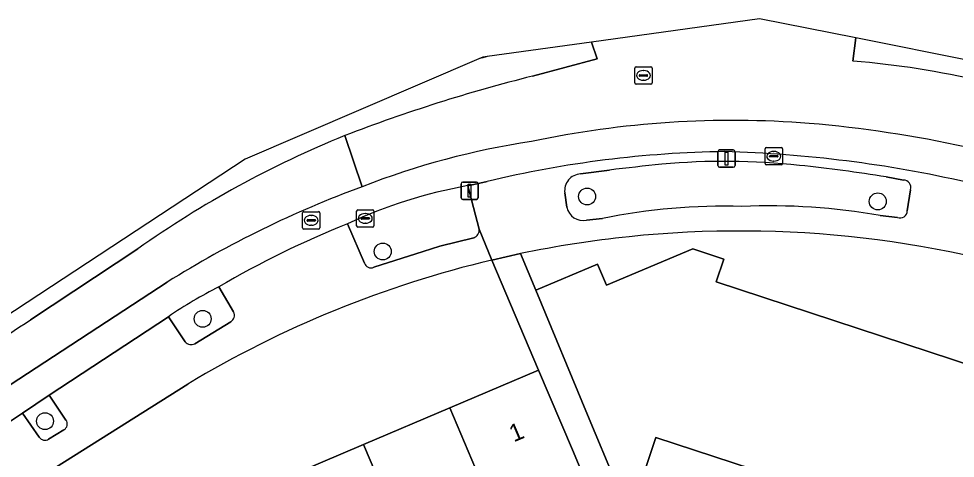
# Model space of a CAD drawing. Extents: x 159960 to 160866, y 382700 to 383354.
# Drawn here: x 160265.7 to 160319.7, y 383328.3 to 383353.7 of the extents above; entities that cross this region are included whole.
import ezdxf

# ---------------------------------------------------------------- set-up
doc = ezdxf.new("R2010")
doc.units = 0
for name, color, linetype in [('IMGEO_Boom', 7, 'Continuous'), ('IMGEO_Erf', 7, 'Continuous'), ('IMGEO_Groenvoorziening', 7, 'Continuous'), ('IMGEO_Kolk', 7, 'Continuous'), ('IMGEO_Lichtmast', 7, 'Continuous'), ('IMGEO_Pand', 7, 'Continuous'), ('IMGEO_Pand_nummerreeks', 7, 'Continuous'), ('IMGEO_Rijbaan_lokaal_gesloten', 7, 'Continuous'), ('IMGEO_Rijbaan_lokaal_open', 7, 'Continuous'), ('IMGEO_Rioolput', 7, 'Continuous'), ('IMGEO_Voetpad_open', 7, 'Continuous')]:
    doc.layers.add(name, color=color, linetype=linetype)

msp = doc.modelspace()

# ---------------------------------------------------------------- linework, layer by layer
at = {"layer": 'IMGEO_Boom'}
for centre in [(160298.48, 383343.402), (160315.25, 383343.122), (160286.692, 383340.231), (160276.305, 383336.349), (160267.21, 383330.45)]:
    msp.add_circle(centre, 0.489, dxfattribs=at)
at = {"layer": 'IMGEO_Erf'}
for points in [[(160294.643, 383340.108), (160295.522, 383338.01), (160299.076, 383339.507), (160299.604, 383338.3), (160304.591, 383340.38), (160306.367, 383339.797), (160305.935, 383338.483), (160346.836, 383325.049), (160343.838, 383315.922), (160339.287, 383317.418), (160336.483, 383318.339), (160325.633, 383321.902)], [(160270.677, 383322.78), (160275.648, 383324.89), (160280.618, 383326.999), (160285.589, 383329.109), (160290.56, 383331.219), (160295.679, 383333.392), (160292.986, 383339.738)], [(160275.441, 383332.587), (160260.671, 383323.305)], [(160322.789, 383322.836), (160311.959, 383326.393), (160309.145, 383327.317), (160302.447, 383329.517), (160301.78, 383327.486), (160300.173, 383326.818), (160302.987, 383320.049), (160303.814, 383319.787), (160304.581, 383322.21), (160304.89, 383322.112), (160307.852, 383321.173), (160310.356, 383320.38), (160309.588, 383317.958), (160313.61, 383316.645), (160314.286, 383318.706), (160318.229, 383317.411), (160321.105, 383316.464)]]:
    msp.add_lwpolyline(points, dxfattribs=at)
for centre, radius, start, end in [((160307.25, 383279.762), 61.649, 95.91108, 101.79996), ((160307.282, 383279.559), 61.854, 70.86077, 95.92134), ((160307.291, 383279.543), 61.872, 103.36764, 120.98207)]:
    msp.add_arc(centre, radius, start, end, dxfattribs=at)
at = {"layer": 'IMGEO_Groenvoorziening'}
for points in [[(160299.767, 383344.925), (160298.097, 383344.702)], [(160316.733, 383344.351), (160315.739, 383344.53)], [(160292.261, 383341.517), (160291.609, 383344.027)], [(160316.955, 383342.584), (160317.147, 383343.794)], [(160297.195, 383343.61), (160297.31, 383342.785)], [(160298.446, 383342.031), (160299.365, 383342.136)], [(160315.397, 383342.307), (160316.386, 383342.197)], [(160284.668, 383341.83), (160285.638, 383339.568)], [(160286.178, 383339.325), (160289.032, 383340.228), (160289.986, 383340.534), (160291.94, 383341.025)], [(160278.091, 383336.746), (160277.241, 383338.186)], [(160274.337, 383336.47), (160275.299, 383335.027)], [(160275.851, 383334.915), (160277.92, 383336.175)], [(160267.452, 383331.957), (160265.918, 383330.903), (160266.873, 383329.526)], [(160268.418, 383330.516), (160267.452, 383331.957)], [(160267.42, 383329.414), (160268.297, 383329.947)]]:
    msp.add_lwpolyline(points, dxfattribs=at)
for centre, radius, start, end in [((160339.798, 383004.289), 342.98, 96.19387, 96.7026), ((160306.411, 383304.734), 40.694, 83.9034, 95.1008), ((160298.148, 383343.742), 0.962, 93.0214, 187.8647), ((160300.657, 383250.596), 95.137, 80.8784, 83.92032), ((160316.72, 383343.909), 0.442, 344.9007, 88.3437), ((160296.476, 383316.588), 27.868, 100.0582, 115.0696), ((160298.272, 383343.002), 0.987, 192.7228, 280.1302), ((160306.455, 383307.185), 35.663, 88.4564, 101.4677), ((160308.957, 383305.545), 37.322, 80.0636, 92.3664), ((160316.541, 383342.581), 0.414, 248.0578, 0.3846), ((160291.798, 383341.468), 0.465, 287.7347, 6.0213), ((160286.008, 383339.668), 0.383, 195.1355, 296.409), ((160286.904, 383318.518), 21.913, 116.165, 124.9934), ((160277.688, 383336.556), 0.446, 301.3891, 25.2677), ((160275.644, 383335.311), 0.446, 219.425, 297.6359), ((160268.103, 383330.286), 0.39, 299.7569, 36.2325), ((160267.207, 383329.766), 0.411, 215.6527, 301.2042)]:
    msp.add_arc(centre, radius, start, end, dxfattribs=at)
at = {"layer": 'IMGEO_Kolk'}
for p, q in [((160308.748, 383345.297), (160308.748, 383346.149)), ((160308.823, 383346.223), (160309.675, 383346.223)), ((160309.236, 383346.003), (160309.261, 383346.003)), ((160309.749, 383346.149), (160309.749, 383345.297)), ((160309.007, 383345.717), (160309.007, 383345.729)), ((160309.445, 383345.68), (160309.047, 383345.68)), ((160309.05, 383345.766), (160309.448, 383345.766)), ((160309.259, 383345.443), (160309.234, 383345.443)), ((160309.491, 383345.729), (160309.491, 383345.717)), ((160309.675, 383345.223), (160308.823, 383345.223)), ((160285.186, 383341.714), (160285.186, 383342.566)), ((160285.261, 383342.64), (160286.113, 383342.64)), ((160286.187, 383342.566), (160286.187, 383341.714)), ((160285.445, 383342.134), (160285.445, 383342.146)), ((160285.883, 383342.097), (160285.485, 383342.097)), ((160285.488, 383342.183), (160285.886, 383342.183)), ((160285.674, 383342.42), (160285.699, 383342.42)), ((160285.929, 383342.146), (160285.929, 383342.134)), ((160286.113, 383341.64), (160285.261, 383341.64)), ((160285.697, 383341.86), (160285.672, 383341.86))]:
    msp.add_line(p, q, dxfattribs=at)
for points in [[(160308.748, 383345.297), (160308.748, 383346.149)], [(160308.823, 383346.223), (160309.675, 383346.223)], [(160309.749, 383346.149), (160309.749, 383345.297)], [(160309.675, 383345.223), (160308.823, 383345.223)], [(160285.186, 383341.714), (160285.186, 383342.566)], [(160285.261, 383342.64), (160286.113, 383342.64)], [(160286.187, 383342.566), (160286.187, 383341.714)], [(160286.113, 383341.64), (160285.261, 383341.64)]]:
    msp.add_lwpolyline(points, dxfattribs=at)
for centre, radius, start, end in [((160308.825, 383346.147), 0.0765, 91.552, 178.448), ((160308.825, 383346.147), 0.0765, 91.552, 178.448), ((160309.673, 383346.147), 0.0765, 1.552, 88.448), ((160309.673, 383346.147), 0.0765, 1.552, 88.448), ((160308.825, 383345.299), 0.0765, 181.552, 268.448), ((160308.825, 383345.299), 0.0765, 181.552, 268.448), ((160309.047, 383345.726), 0.0403, 85.8775, 175.7526), ((160309.044, 383345.716), 0.0366, 178.938, 274.7102), ((160309.448, 383345.723), 0.043, 264.8664, 352.4533), ((160309.452, 383345.728), 0.0386, 1.7309, 96.639), ((160309.673, 383345.299), 0.0765, 271.552, 358.448), ((160309.673, 383345.299), 0.0765, 271.552, 358.448), ((160285.263, 383342.564), 0.0765, 91.552, 178.448), ((160285.263, 383342.564), 0.0765, 91.552, 178.448), ((160286.111, 383342.564), 0.0765, 1.552, 88.448), ((160286.111, 383342.564), 0.0765, 1.552, 88.448), ((160285.485, 383342.143), 0.0403, 85.8775, 175.7526), ((160285.482, 383342.133), 0.0366, 178.938, 274.7102), ((160285.886, 383342.14), 0.043, 264.8664, 352.4533), ((160285.89, 383342.145), 0.0386, 1.7309, 96.639), ((160285.263, 383341.716), 0.0765, 181.552, 268.448), ((160285.263, 383341.716), 0.0765, 181.552, 268.448), ((160286.111, 383341.716), 0.0765, 271.552, 358.448), ((160286.111, 383341.716), 0.0765, 271.552, 358.448)]:
    msp.add_arc(centre, radius, start, end, dxfattribs=at)
for centre, major_axis, ratio, start_param, end_param in [((160309.235, 383345.723), (-0.387, 0.002), 0.722429, 4.712389, 7.853982), ((160309.26, 383345.723), (-0.39, 0.002), 0.717154, 1.570796, 4.712389), ((160285.673, 383342.14), (-0.387, 0.002), 0.722429, 4.712389, 7.853982), ((160285.698, 383342.14), (-0.39, 0.002), 0.717154, 1.570796, 4.712389)]:
    msp.add_ellipse(centre, major_axis=major_axis, ratio=ratio, start_param=start_param, end_param=end_param, dxfattribs=at)
at = {"layer": 'IMGEO_Lichtmast'}
for p, q in [((160306.026, 383345.187), (160306.026, 383345.987)), ((160306.026, 383345.987), (160306.026, 383345.187)), ((160306.126, 383346.087), (160306.916, 383346.087)), ((160306.916, 383346.087), (160306.126, 383346.087)), ((160307.016, 383345.987), (160307.016, 383345.187)), ((160307.016, 383345.187), (160307.016, 383345.987)), ((160306.916, 383345.087), (160306.126, 383345.087)), ((160306.126, 383345.087), (160306.916, 383345.087)), ((160291.308, 383344.23), (160292.098, 383344.23)), ((160292.098, 383344.23), (160291.308, 383344.23)), ((160291.208, 383343.33), (160291.208, 383344.13)), ((160291.208, 383344.13), (160291.208, 383343.33)), ((160292.198, 383344.13), (160292.198, 383343.33)), ((160292.198, 383343.33), (160292.198, 383344.13)), ((160292.098, 383343.23), (160291.308, 383343.23)), ((160291.308, 383343.23), (160292.098, 383343.23))]:
    msp.add_line(p, q, dxfattribs=at)
for points in [[(160306.446, 383345.962), (160306.596, 383345.962), (160306.596, 383345.212), (160306.446, 383345.212), (160306.446, 383345.962)], [(160291.628, 383344.105), (160291.778, 383344.105), (160291.778, 383343.355), (160291.628, 383343.355), (160291.628, 383344.105)]]:
    msp.add_lwpolyline(points, dxfattribs=at)
for centre, start, end in [((160306.126, 383345.987), 90, 180), ((160306.126, 383345.987), 90, 180), ((160306.916, 383345.987), 0, 90), ((160306.916, 383345.987), 360, 90), ((160306.126, 383345.187), 180, 270), ((160306.126, 383345.187), 180, 270), ((160306.916, 383345.187), 270, 0), ((160306.916, 383345.187), 270, 0), ((160291.308, 383344.13), 90, 180), ((160291.308, 383344.13), 90, 180), ((160292.098, 383344.13), 0, 90), ((160292.098, 383344.13), 360, 90), ((160291.308, 383343.33), 180, 270), ((160291.308, 383343.33), 180, 270), ((160292.098, 383343.33), 270, 0), ((160292.098, 383343.33), 270, 0)]:
    msp.add_arc(centre, 0.1, start, end, dxfattribs=at)
at = {"layer": 'IMGEO_Pand'}
for points in [[(160325.633, 383321.902), (160336.483, 383318.339), (160339.287, 383317.418), (160343.838, 383315.922), (160346.836, 383325.049), (160305.935, 383338.483), (160306.367, 383339.797), (160304.591, 383340.38), (160299.604, 383338.3), (160299.076, 383339.507), (160295.522, 383338.01), (160298.514, 383330.809), (160300.173, 383326.818), (160301.78, 383327.486), (160302.447, 383329.517), (160309.145, 383327.317), (160311.959, 383326.393), (160322.789, 383322.836)], [(160294.161, 383322.727), (160299.283, 383324.901), (160297.632, 383328.79), (160295.679, 383333.392), (160290.56, 383331.219)], [(160285.589, 383329.109), (160289.19, 383320.617), (160294.161, 383322.727), (160290.56, 383331.219)], [(160285.589, 383329.109), (160280.618, 383326.999), (160284.219, 383318.507), (160285.338, 383315.867), (160285.655, 383315.12), (160290.626, 383317.23), (160289.19, 383320.617)]]:
    msp.add_lwpolyline(points, close=True, dxfattribs=at)
at = {"layer": 'IMGEO_Rijbaan_lokaal_gesloten'}
for points in [[(160313.978, 383352.541), (160308.429, 383353.651), (160298.737, 383352.308), (160299.057, 383351.333), (160295.34, 383350.344)], [(160295.34, 383350.344), (160299.057, 383351.333), (160298.737, 383352.308), (160292.718, 383351.474)], [(160340.77, 383344.767), (160327.403, 383349.855), (160313.978, 383352.541), (160313.822, 383351.21)], [(160313.822, 383351.21), (160313.978, 383352.541)], [(160292.227, 383351.338), (160278.765, 383345.555), (160257.736, 383331.761), (160223.911, 383313.333)], [(160284.504, 383346.913), (160285.514, 383343.969)], [(160291.609, 383344.027), (160292.709, 383344.262)], [(160266.37, 383336.296), (160272.561, 383340.382)], [(160274.252, 383338.459), (160264.698, 383332.211)], [(160262.034, 383328.341), (160265.918, 383330.903), (160267.452, 383331.957), (160274.337, 383336.47)]]:
    msp.add_lwpolyline(points, dxfattribs=at)
for centre, radius, start, end in [((160322.68, 383242.919), 112.614, 105.42987, 105.68888), ((160309.575, 383299.896), 51.49, 76.8485, 85.2685), ((160309.575, 383299.896), 51.49, 76.8485, 85.2685), ((160318.218, 383259.263), 93.911, 104.0999, 111.03877), ((160318.218, 383259.263), 93.911, 104.0999, 111.03877), ((160306.88, 383291.854), 55.936, 85.4735, 101.9809), ((160306.88, 383291.854), 55.936, 85.4735, 101.9809), ((160305.485, 383278.481), 69.378, 77.61852, 85.19699), ((160305.485, 383278.481), 69.378, 77.61852, 85.19699), ((160306.899, 383291.775), 59.512, 112.10499, 125.23888), ((160301.96, 383301.918), 45.152, 98.5234, 111.3607), ((160301.96, 383301.918), 45.152, 98.5234, 111.3607), ((160307.26, 383284.032), 61.962, 90.77642, 103.58161), ((160304.506, 383274.704), 71.311, 77.12925, 88.46226), ((160306.555, 383286.698), 61.014, 110.17321, 121.96772), ((160296.476, 383316.588), 27.868, 100.0582, 115.0696), ((160304.291, 383292.445), 53.141, 111.6702, 120.5988), ((160286.904, 383318.518), 21.913, 116.165, 124.9934), ((159989.662, 383751.543), 498.996, 302.29795, 303.67825)]:
    msp.add_arc(centre, radius, start, end, dxfattribs=at)
at = {"layer": 'IMGEO_Rijbaan_lokaal_open'}
for points in [[(160285.514, 383343.969), (160284.504, 383346.913)], [(160272.561, 383340.382), (160266.37, 383336.296)], [(160264.698, 383332.211), (160274.252, 383338.459)]]:
    msp.add_lwpolyline(points, dxfattribs=at)
for centre, radius, start, end in [((160306.899, 383291.775), 59.512, 112.10499, 125.23888), ((160306.555, 383286.698), 61.014, 110.17321, 121.96772), ((159989.662, 383751.543), 498.996, 302.29795, 303.67825)]:
    msp.add_arc(centre, radius, start, end, dxfattribs=at)
at = {"layer": 'IMGEO_Rioolput'}
for p, q in [((160301.231, 383349.956), (160301.231, 383350.808)), ((160301.306, 383350.882), (160302.158, 383350.882)), ((160301.719, 383350.662), (160301.744, 383350.662)), ((160302.232, 383350.808), (160302.232, 383349.956)), ((160301.49, 383350.376), (160301.49, 383350.388)), ((160301.928, 383350.339), (160301.53, 383350.339)), ((160301.533, 383350.425), (160301.931, 383350.425)), ((160301.742, 383350.102), (160301.717, 383350.102)), ((160301.974, 383350.388), (160301.974, 383350.376)), ((160302.158, 383349.882), (160301.306, 383349.882)), ((160282.068, 383341.602), (160282.068, 383342.454)), ((160282.143, 383342.528), (160282.995, 383342.528)), ((160282.327, 383342.022), (160282.327, 383342.034)), ((160282.37, 383342.071), (160282.768, 383342.071)), ((160282.556, 383342.308), (160282.581, 383342.308)), ((160282.811, 383342.034), (160282.811, 383342.022)), ((160283.069, 383342.454), (160283.069, 383341.602)), ((160282.995, 383341.528), (160282.143, 383341.528)), ((160282.765, 383341.985), (160282.367, 383341.985)), ((160282.579, 383341.748), (160282.554, 383341.748))]:
    msp.add_line(p, q, dxfattribs=at)
for points in [[(160301.231, 383349.956), (160301.231, 383350.808)], [(160301.306, 383350.882), (160302.158, 383350.882)], [(160302.232, 383350.808), (160302.232, 383349.956)], [(160302.158, 383349.882), (160301.306, 383349.882)], [(160282.068, 383341.602), (160282.068, 383342.454)], [(160282.143, 383342.528), (160282.995, 383342.528)], [(160283.069, 383342.454), (160283.069, 383341.602)], [(160282.995, 383341.528), (160282.143, 383341.528)]]:
    msp.add_lwpolyline(points, dxfattribs=at)
for centre, radius, start, end in [((160301.308, 383350.806), 0.0765, 91.552, 178.448), ((160301.308, 383350.806), 0.0765, 91.552, 178.448), ((160302.156, 383350.806), 0.0765, 1.552, 88.448), ((160302.156, 383350.806), 0.0765, 1.552, 88.448), ((160301.53, 383350.385), 0.0403, 85.8775, 175.7526), ((160301.527, 383350.375), 0.0366, 178.938, 274.7102), ((160301.931, 383350.382), 0.043, 264.8664, 352.4533), ((160301.935, 383350.387), 0.0386, 1.7309, 96.639), ((160301.308, 383349.958), 0.0765, 181.552, 268.448), ((160301.308, 383349.958), 0.0765, 181.552, 268.448), ((160302.156, 383349.958), 0.0765, 271.552, 358.448), ((160302.156, 383349.958), 0.0765, 271.552, 358.448), ((160282.145, 383342.452), 0.0765, 91.552, 178.448), ((160282.145, 383342.452), 0.0765, 91.552, 178.448), ((160282.367, 383342.031), 0.0403, 85.8775, 175.7526), ((160282.364, 383342.021), 0.0366, 178.938, 274.7102), ((160282.768, 383342.028), 0.043, 264.8664, 352.4533), ((160282.772, 383342.033), 0.0386, 1.7309, 96.639), ((160282.993, 383342.452), 0.0765, 1.552, 88.448), ((160282.993, 383342.452), 0.0765, 1.552, 88.448), ((160282.145, 383341.604), 0.0765, 181.552, 268.448), ((160282.145, 383341.604), 0.0765, 181.552, 268.448), ((160282.993, 383341.604), 0.0765, 271.552, 358.448), ((160282.993, 383341.604), 0.0765, 271.552, 358.448)]:
    msp.add_arc(centre, radius, start, end, dxfattribs=at)
for centre, major_axis, ratio, start_param, end_param in [((160301.718, 383350.382), (-0.387, 0.002), 0.722429, 4.712389, 7.853982), ((160301.743, 383350.382), (-0.39, 0.002), 0.717154, 1.570796, 4.712389), ((160282.555, 383342.028), (-0.387, 0.002), 0.722429, 4.712389, 7.853982), ((160282.58, 383342.028), (-0.39, 0.002), 0.717154, 1.570796, 4.712389)]:
    msp.add_ellipse(centre, major_axis=major_axis, ratio=ratio, start_param=start_param, end_param=end_param, dxfattribs=at)
at = {"layer": 'IMGEO_Voetpad_open'}
for points in [[(160292.718, 383351.474), (160292.463, 383351.439), (160292.227, 383351.338)], [(160298.097, 383344.702), (160299.767, 383344.925)], [(160292.709, 383344.262), (160291.609, 383344.027), (160292.261, 383341.517), (160292.986, 383339.738), (160294.643, 383340.108)], [(160315.739, 383344.53), (160316.733, 383344.351)], [(160317.147, 383343.794), (160316.955, 383342.584)], [(160297.31, 383342.785), (160297.195, 383343.61)], [(160299.365, 383342.136), (160298.446, 383342.031)], [(160316.386, 383342.197), (160315.397, 383342.307)], [(160285.638, 383339.568), (160284.668, 383341.83)], [(160292.986, 383339.738), (160292.261, 383341.517)], [(160291.94, 383341.025), (160289.986, 383340.534), (160289.032, 383340.228), (160286.178, 383339.325)], [(160300.173, 383326.818), (160298.514, 383330.809), (160295.522, 383338.01), (160294.643, 383340.108), (160292.986, 383339.738), (160295.679, 383333.392), (160297.632, 383328.79), (160299.283, 383324.901)], [(160277.241, 383338.186), (160278.091, 383336.746)], [(160275.299, 383335.027), (160274.337, 383336.47), (160267.452, 383331.957), (160268.418, 383330.516)], [(160277.92, 383336.175), (160275.851, 383334.915)], [(160260.671, 383323.305), (160275.441, 383332.587)], [(160266.873, 383329.526), (160265.918, 383330.903), (160262.034, 383328.341)], [(160268.297, 383329.947), (160267.42, 383329.414)]]:
    msp.add_lwpolyline(points, dxfattribs=at)
for centre, radius, start, end in [((160322.68, 383242.919), 112.614, 105.42987, 105.68888), ((160307.26, 383284.032), 61.962, 90.77642, 103.58161), ((160304.506, 383274.704), 71.311, 77.12925, 88.46226), ((160339.798, 383004.289), 342.98, 96.19387, 96.7026), ((160306.411, 383304.734), 40.694, 83.9034, 95.1008), ((160298.148, 383343.742), 0.962, 93.0214, 187.8647), ((160300.657, 383250.596), 95.137, 80.8784, 83.92032), ((160316.72, 383343.909), 0.442, 344.9007, 88.3437), ((160298.272, 383343.002), 0.987, 192.7228, 280.1302), ((160306.455, 383307.185), 35.663, 88.4564, 101.4677), ((160308.957, 383305.545), 37.322, 80.0636, 92.3664), ((160316.541, 383342.581), 0.414, 248.0578, 0.3846), ((160304.291, 383292.445), 53.141, 111.6702, 120.5988), ((160291.798, 383341.468), 0.465, 287.7347, 6.0213), ((160307.25, 383279.762), 61.649, 95.91108, 101.79996), ((160307.282, 383279.559), 61.854, 70.86077, 95.92134), ((160307.291, 383279.543), 61.872, 103.36764, 120.98207), ((160286.008, 383339.668), 0.383, 195.1355, 296.409), ((160277.688, 383336.556), 0.446, 301.3891, 25.2677), ((160275.644, 383335.311), 0.446, 219.425, 297.6359), ((160268.103, 383330.286), 0.39, 299.7569, 36.2325), ((160267.207, 383329.766), 0.411, 215.6527, 301.2042)]:
    msp.add_arc(centre, radius, start, end, dxfattribs=at)

# ---------------------------------------------------------------- texts
at = {"layer": 'IMGEO_Pand_nummerreeks'}
msp.add_text('1', height=1, rotation=22.999, dxfattribs=at).set_placement((160294.253, 383329.223))

doc.saveas('drawing.dxf')
